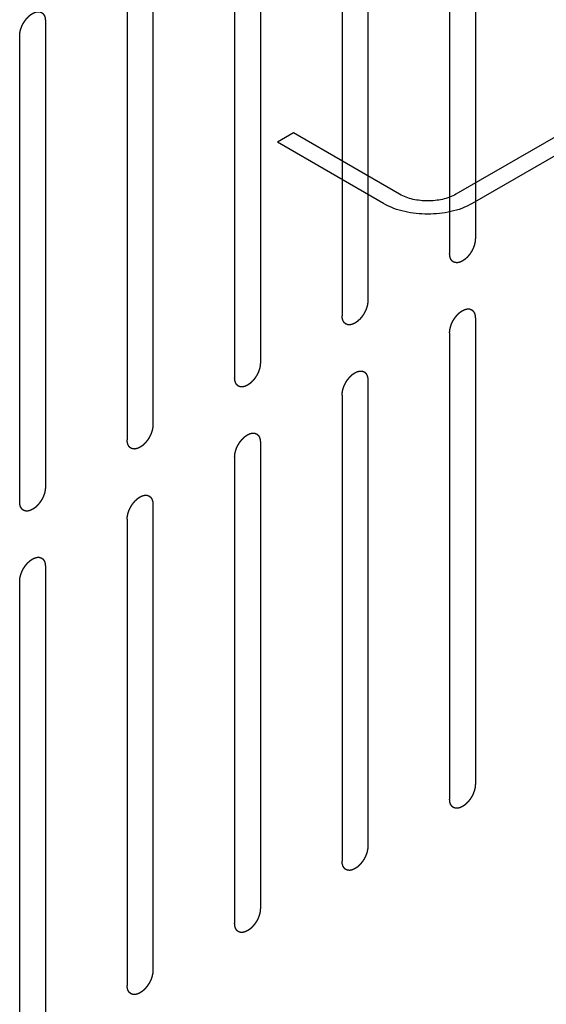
# Model space of a CAD drawing. Header units: inches. Extents: x 6 to 353, y 6 to 228.
# Tile 286 of 372: x 344.88 to 345.96, y 150.45 to 152.48. Entities that reach past the tile are written whole.
import ezdxf

# ---------------------------------------------------------------- set-up
doc = ezdxf.new("R2010")
doc.units = ezdxf.units.IN
doc.header["$LTSCALE"] = 19.946667
doc.header["$MEASUREMENT"] = 0
doc.linetypes.add('HIDDEN', pattern=[0.2, 0.1, -0.1])
doc.layers.add('08_ALL_COSMETICS', color=7, linetype='CONTINUOUS')
doc.layers.add('DEFAULT_2', color=7, linetype='HIDDEN')

msp = doc.modelspace()

# ---------------------------------------------------------------- linework, layer by layer
at = {"layer": '08_ALL_COSMETICS', "color": 7, "linetype": 'HIDDEN'}
for p, q in [((345.814, 152.9858), (345.814, 152.0264)), ((345.7609, 152.9552), (345.7609, 151.9958)), ((345.5926, 152.858), (345.5926, 151.8986)), ((345.5396, 152.8274), (345.5396, 151.868)), ((345.3713, 152.7302), (345.3713, 151.7708)), ((345.3183, 152.6996), (345.3183, 151.7402)), ((345.15, 152.6024), (345.15, 151.643)), ((345.097, 152.5718), (345.097, 151.6124)), ((344.9287, 152.4747), (344.9287, 151.5153)), ((344.8756, 152.444), (344.8756, 151.4846)), ((345.814, 151.8631), (345.814, 150.9037)), ((345.7609, 151.8325), (345.7609, 150.8731)), ((345.5926, 151.7353), (345.5926, 150.7759)), ((345.5396, 151.7047), (345.5396, 150.7453)), ((345.3713, 151.6075), (345.3713, 150.6481)), ((345.3183, 151.5769), (345.3183, 150.6175)), ((345.15, 151.4797), (345.15, 150.5204)), ((345.097, 151.4491), (345.097, 150.4897)), ((344.9287, 151.352), (344.9287, 150.3926)), ((344.8756, 151.3213), (344.8756, 150.362))]:
    msp.add_line(p, q, dxfattribs=at)
for points in [[(344.8756, 152.444), (344.8757, 152.4451), (344.8758, 152.4466), (344.876, 152.4485), (344.8761, 152.4495), (344.8761, 152.4503), (344.8763, 152.4511), (344.8766, 152.4522), (344.8769, 152.4536), (344.8772, 152.4549), (344.8775, 152.456), (344.8776, 152.4569), (344.8779, 152.4577), (344.8783, 152.4588), (344.8789, 152.4602), (344.8794, 152.4616), (344.8798, 152.4627), (344.88, 152.4635), (344.8805, 152.4644), (344.881, 152.4655), (344.8817, 152.4669), (344.8824, 152.4682), (344.883, 152.4693), (344.8834, 152.4702), (344.8839, 152.4709), (344.8846, 152.472), (344.8854, 152.4732), (344.8862, 152.4745), (344.8869, 152.4755), (344.8874, 152.4763), (344.888, 152.4769), (344.8887, 152.4779), (344.8897, 152.479), (344.8906, 152.4801), (344.8914, 152.481), (344.8919, 152.4818), (344.8926, 152.4823), (344.8934, 152.4831), (344.8944, 152.484), (344.8955, 152.485), (344.8963, 152.4857), (344.8969, 152.4864), (344.8976, 152.4868), (344.8984, 152.4874), (344.8995, 152.4881), (344.9006, 152.4889), (344.9014, 152.4894), (344.9018, 152.4897), (344.9022, 152.49), (344.9025, 152.4901), (344.9029, 152.4903), (344.9037, 152.4907), (344.9047, 152.4912), (344.9058, 152.4917), (344.9066, 152.492), (344.907, 152.4922), (344.9073, 152.4924), (344.9076, 152.4924), (344.908, 152.4925), (344.9087, 152.4927), (344.9098, 152.4929), (344.9108, 152.4932), (344.9115, 152.4933), (344.9119, 152.4934), (344.9123, 152.4935), (344.9125, 152.4935), (344.9129, 152.4935), (344.9136, 152.4934), (344.9145, 152.4934), (344.9155, 152.4934), (344.9162, 152.4933), (344.9165, 152.4933), (344.9168, 152.4933), (344.9171, 152.4932), (344.9174, 152.4931), (344.918, 152.4929), (344.9189, 152.4926), (344.9197, 152.4923), (344.9203, 152.492), (344.9206, 152.4919), (344.9209, 152.4918), (344.9211, 152.4916), (344.9214, 152.4914), (344.9219, 152.491), (344.9225, 152.4905), (344.9232, 152.4899), (344.9237, 152.4895), (344.924, 152.4893), (344.9242, 152.4891), (344.9243, 152.4889), (344.9245, 152.4885), (344.9249, 152.488), (344.9254, 152.4872), (344.9259, 152.4864), (344.9263, 152.4858), (344.9265, 152.4855), (344.9266, 152.4853), (344.9267, 152.4849), (344.9269, 152.4845), (344.9271, 152.4838), (344.9274, 152.4828), (344.9277, 152.4818), (344.9279, 152.4811), (344.928, 152.4807), (344.9282, 152.4804), (344.9282, 152.48), (344.9282, 152.4796), (344.9283, 152.4787), (344.9284, 152.4775), (344.9285, 152.4761), (344.9286, 152.4751), (344.9287, 152.4747)], [(345.814, 152.0264), (345.8139, 152.0253), (345.8137, 152.0238), (345.8136, 152.022), (345.8135, 152.0209), (345.8135, 152.0202), (345.8133, 152.0193), (345.813, 152.0182), (345.8127, 152.0169), (345.8124, 152.0155), (345.8121, 152.0144), (345.812, 152.0136), (345.8116, 152.0127), (345.8113, 152.0116), (345.8107, 152.0102), (345.8102, 152.0088), (345.8098, 152.0077), (345.8096, 152.0069), (345.8091, 152.0061), (345.8086, 152.0049), (345.8079, 152.0036), (345.8072, 152.0022), (345.8066, 152.0011), (345.8062, 152.0002), (345.8057, 151.9995), (345.805, 151.9985), (345.8042, 151.9972), (345.8034, 151.9959), (345.8027, 151.9949), (345.8022, 151.9941), (345.8016, 151.9935), (345.8009, 151.9926), (345.7999, 151.9914), (345.799, 151.9903), (345.7982, 151.9894), (345.7976, 151.9887), (345.797, 151.9881), (345.7962, 151.9873), (345.7952, 151.9864), (345.7941, 151.9854), (345.7933, 151.9847), (345.7927, 151.9841), (345.792, 151.9836), (345.7912, 151.983), (345.7901, 151.9823), (345.789, 151.9815), (345.7882, 151.981), (345.7878, 151.9807), (345.7874, 151.9804), (345.7871, 151.9803), (345.7867, 151.9801), (345.7859, 151.9798), (345.7849, 151.9793), (345.7838, 151.9788), (345.783, 151.9784), (345.7826, 151.9782), (345.7823, 151.978), (345.782, 151.978), (345.7816, 151.9779), (345.7809, 151.9777), (345.7798, 151.9775), (345.7788, 151.9773), (345.7781, 151.9771), (345.7777, 151.977), (345.7773, 151.9769), (345.7771, 151.977), (345.7767, 151.977), (345.776, 151.977), (345.7751, 151.977), (345.7741, 151.9771), (345.7734, 151.9771), (345.7731, 151.9771), (345.7728, 151.9771), (345.7725, 151.9772), (345.7722, 151.9773), (345.7716, 151.9775), (345.7707, 151.9778), (345.7699, 151.9782), (345.7693, 151.9784), (345.769, 151.9785), (345.7687, 151.9786), (345.7685, 151.9788), (345.7682, 151.979), (345.7677, 151.9794), (345.7671, 151.98), (345.7664, 151.9805), (345.7659, 151.9809), (345.7656, 151.9812), (345.7654, 151.9813), (345.7653, 151.9816), (345.7651, 151.9819), (345.7647, 151.9824), (345.7642, 151.9832), (345.7637, 151.9841), (345.7633, 151.9846), (345.7631, 151.9849), (345.7629, 151.9852), (345.7629, 151.9855), (345.7627, 151.9859), (345.7625, 151.9866), (345.7622, 151.9876), (345.7619, 151.9886), (345.7617, 151.9893), (345.7616, 151.9897), (345.7614, 151.99), (345.7614, 151.9904), (345.7614, 151.9909), (345.7613, 151.9917), (345.7612, 151.9929), (345.7611, 151.9943), (345.761, 151.9953), (345.7609, 151.9958)], [(345.5926, 151.8986), (345.5926, 151.8976), (345.5924, 151.896), (345.5923, 151.8942), (345.5922, 151.8931), (345.5922, 151.8924), (345.5919, 151.8915), (345.5917, 151.8904), (345.5914, 151.8891), (345.5911, 151.8877), (345.5908, 151.8866), (345.5907, 151.8858), (345.5903, 151.8849), (345.5899, 151.8838), (345.5894, 151.8824), (345.5889, 151.8811), (345.5885, 151.8799), (345.5882, 151.8791), (345.5878, 151.8783), (345.5872, 151.8772), (345.5865, 151.8758), (345.5858, 151.8744), (345.5853, 151.8733), (345.5849, 151.8725), (345.5844, 151.8717), (345.5837, 151.8707), (345.5829, 151.8694), (345.582, 151.8681), (345.5814, 151.8671), (345.5809, 151.8663), (345.5803, 151.8657), (345.5795, 151.8648), (345.5786, 151.8636), (345.5776, 151.8625), (345.5769, 151.8616), (345.5763, 151.8609), (345.5757, 151.8603), (345.5749, 151.8596), (345.5738, 151.8586), (345.5728, 151.8576), (345.572, 151.8569), (345.5714, 151.8563), (345.5707, 151.8559), (345.5698, 151.8552), (345.5687, 151.8545), (345.5677, 151.8537), (345.5669, 151.8532), (345.5664, 151.8529), (345.5661, 151.8527), (345.5658, 151.8525), (345.5654, 151.8523), (345.5646, 151.852), (345.5635, 151.8515), (345.5625, 151.851), (345.5617, 151.8506), (345.5613, 151.8504), (345.561, 151.8503), (345.5607, 151.8502), (345.5602, 151.8501), (345.5595, 151.85), (345.5585, 151.8497), (345.5575, 151.8495), (345.5567, 151.8493), (345.5563, 151.8492), (345.556, 151.8491), (345.5557, 151.8492), (345.5553, 151.8492), (345.5547, 151.8492), (345.5537, 151.8492), (345.5528, 151.8493), (345.5521, 151.8493), (345.5517, 151.8493), (345.5514, 151.8493), (345.5512, 151.8494), (345.5509, 151.8495), (345.5503, 151.8498), (345.5494, 151.8501), (345.5486, 151.8504), (345.548, 151.8506), (345.5476, 151.8507), (345.5474, 151.8508), (345.5472, 151.851), (345.5469, 151.8512), (345.5464, 151.8516), (345.5457, 151.8522), (345.545, 151.8527), (345.5446, 151.8531), (345.5443, 151.8534), (345.5441, 151.8535), (345.5439, 151.8538), (345.5437, 151.8541), (345.5434, 151.8547), (345.5429, 151.8555), (345.5424, 151.8563), (345.542, 151.8568), (345.5418, 151.8572), (345.5416, 151.8574), (345.5416, 151.8577), (345.5414, 151.8581), (345.5412, 151.8588), (345.5409, 151.8598), (345.5406, 151.8608), (345.5403, 151.8615), (345.5402, 151.8619), (345.5401, 151.8622), (345.5401, 151.8626), (345.54, 151.8631), (345.54, 151.8639), (345.5399, 151.8651), (345.5397, 151.8665), (345.5396, 151.8675), (345.5396, 151.868)], [(345.7609, 151.8325), (345.761, 151.8335), (345.7611, 151.8351), (345.7613, 151.8369), (345.7614, 151.8379), (345.7614, 151.8387), (345.7616, 151.8395), (345.7619, 151.8406), (345.7622, 151.842), (345.7625, 151.8434), (345.7628, 151.8445), (345.7629, 151.8453), (345.7632, 151.8461), (345.7636, 151.8472), (345.7641, 151.8486), (345.7646, 151.85), (345.7651, 151.8511), (345.7653, 151.852), (345.7658, 151.8528), (345.7663, 151.8539), (345.767, 151.8553), (345.7677, 151.8567), (345.7683, 151.8578), (345.7687, 151.8586), (345.7692, 151.8594), (345.7699, 151.8604), (345.7707, 151.8616), (345.7715, 151.8629), (345.7722, 151.8639), (345.7727, 151.8647), (345.7733, 151.8654), (345.774, 151.8663), (345.775, 151.8674), (345.7759, 151.8686), (345.7767, 151.8695), (345.7772, 151.8702), (345.7779, 151.8707), (345.7787, 151.8715), (345.7797, 151.8725), (345.7808, 151.8734), (345.7816, 151.8742), (345.7822, 151.8748), (345.7829, 151.8752), (345.7837, 151.8758), (345.7848, 151.8766), (345.7859, 151.8773), (345.7867, 151.8779), (345.7871, 151.8782), (345.7874, 151.8784), (345.7878, 151.8785), (345.7882, 151.8787), (345.7889, 151.8791), (345.79, 151.8796), (345.7911, 151.8801), (345.7918, 151.8804), (345.7923, 151.8806), (345.7926, 151.8808), (345.7929, 151.8808), (345.7933, 151.881), (345.794, 151.8811), (345.7951, 151.8814), (345.7961, 151.8816), (345.7968, 151.8818), (345.7972, 151.8818), (345.7976, 151.8819), (345.7978, 151.8819), (345.7982, 151.8819), (345.7989, 151.8819), (345.7998, 151.8818), (345.8008, 151.8818), (345.8015, 151.8818), (345.8018, 151.8818), (345.8021, 151.8818), (345.8024, 151.8817), (345.8027, 151.8815), (345.8033, 151.8813), (345.8042, 151.881), (345.805, 151.8807), (345.8056, 151.8805), (345.8059, 151.8803), (345.8062, 151.8803), (345.8064, 151.8801), (345.8067, 151.8799), (345.8072, 151.8795), (345.8078, 151.8789), (345.8085, 151.8783), (345.809, 151.8779), (345.8093, 151.8777), (345.8095, 151.8776), (345.8096, 151.8773), (345.8098, 151.877), (345.8102, 151.8764), (345.8107, 151.8756), (345.8112, 151.8748), (345.8116, 151.8742), (345.8118, 151.8739), (345.8119, 151.8737), (345.812, 151.8734), (345.8121, 151.873), (345.8124, 151.8723), (345.8127, 151.8713), (345.813, 151.8702), (345.8132, 151.8695), (345.8133, 151.8691), (345.8135, 151.8689), (345.8135, 151.8685), (345.8135, 151.868), (345.8136, 151.8672), (345.8137, 151.866), (345.8138, 151.8645), (345.8139, 151.8636), (345.814, 151.8631)], [(345.3713, 151.7708), (345.3712, 151.7698), (345.3711, 151.7682), (345.371, 151.7664), (345.3709, 151.7654), (345.3708, 151.7646), (345.3706, 151.7638), (345.3704, 151.7627), (345.3701, 151.7613), (345.3698, 151.7599), (345.3695, 151.7588), (345.3693, 151.758), (345.369, 151.7572), (345.3686, 151.7561), (345.3681, 151.7547), (345.3676, 151.7533), (345.3672, 151.7522), (345.3669, 151.7513), (345.3665, 151.7505), (345.3659, 151.7494), (345.3652, 151.748), (345.3645, 151.7466), (345.364, 151.7455), (345.3636, 151.7447), (345.363, 151.7439), (345.3624, 151.7429), (345.3615, 151.7416), (345.3607, 151.7404), (345.36, 151.7394), (345.3596, 151.7386), (345.359, 151.7379), (345.3582, 151.737), (345.3573, 151.7359), (345.3563, 151.7347), (345.3556, 151.7338), (345.355, 151.7331), (345.3544, 151.7326), (345.3535, 151.7318), (345.3525, 151.7308), (345.3515, 151.7299), (345.3507, 151.7291), (345.35, 151.7285), (345.3494, 151.7281), (345.3485, 151.7275), (345.3474, 151.7267), (345.3463, 151.726), (345.3456, 151.7254), (345.3451, 151.7251), (345.3448, 151.7249), (345.3445, 151.7248), (345.344, 151.7245), (345.3433, 151.7242), (345.3422, 151.7237), (345.3412, 151.7232), (345.3404, 151.7229), (345.34, 151.7227), (345.3396, 151.7225), (345.3393, 151.7224), (345.3389, 151.7223), (345.3382, 151.7222), (345.3372, 151.7219), (345.3361, 151.7217), (345.3354, 151.7215), (345.335, 151.7214), (345.3347, 151.7213), (345.3344, 151.7214), (345.334, 151.7214), (345.3334, 151.7214), (345.3324, 151.7215), (345.3315, 151.7215), (345.3308, 151.7215), (345.3304, 151.7215), (345.3301, 151.7215), (345.3299, 151.7216), (345.3295, 151.7218), (345.3289, 151.722), (345.3281, 151.7223), (345.3272, 151.7226), (345.3266, 151.7228), (345.3263, 151.723), (345.326, 151.723), (345.3258, 151.7232), (345.3256, 151.7234), (345.3251, 151.7238), (345.3244, 151.7244), (345.3237, 151.725), (345.3232, 151.7254), (345.323, 151.7256), (345.3227, 151.7257), (345.3226, 151.726), (345.3224, 151.7263), (345.3221, 151.7269), (345.3215, 151.7277), (345.321, 151.7285), (345.3207, 151.729), (345.3205, 151.7294), (345.3203, 151.7296), (345.3202, 151.7299), (345.3201, 151.7303), (345.3199, 151.731), (345.3196, 151.732), (345.3192, 151.733), (345.319, 151.7337), (345.3189, 151.7342), (345.3188, 151.7344), (345.3188, 151.7348), (345.3187, 151.7353), (345.3187, 151.7361), (345.3185, 151.7373), (345.3184, 151.7388), (345.3183, 151.7397), (345.3183, 151.7402)], [(345.5396, 151.7047), (345.5397, 151.7057), (345.5398, 151.7073), (345.54, 151.7091), (345.5401, 151.7101), (345.5401, 151.7109), (345.5403, 151.7118), (345.5405, 151.7128), (345.5409, 151.7142), (345.5412, 151.7156), (345.5414, 151.7167), (345.5416, 151.7175), (345.5419, 151.7183), (345.5423, 151.7195), (345.5428, 151.7208), (345.5433, 151.7222), (345.5437, 151.7234), (345.544, 151.7242), (345.5445, 151.725), (345.545, 151.7261), (345.5457, 151.7275), (345.5464, 151.7289), (345.547, 151.73), (345.5473, 151.7308), (345.5479, 151.7316), (345.5485, 151.7326), (345.5494, 151.7339), (345.5502, 151.7351), (345.5509, 151.7362), (345.5514, 151.7369), (345.5519, 151.7376), (345.5527, 151.7385), (345.5537, 151.7396), (345.5546, 151.7408), (345.5554, 151.7417), (345.5559, 151.7424), (345.5566, 151.7429), (345.5574, 151.7437), (345.5584, 151.7447), (345.5594, 151.7456), (345.5603, 151.7464), (345.5609, 151.747), (345.5615, 151.7474), (345.5624, 151.748), (345.5635, 151.7488), (345.5646, 151.7496), (345.5654, 151.7501), (345.5658, 151.7504), (345.5661, 151.7506), (345.5664, 151.7508), (345.5669, 151.751), (345.5676, 151.7513), (345.5687, 151.7518), (345.5698, 151.7523), (345.5705, 151.7527), (345.5709, 151.7528), (345.5713, 151.753), (345.5716, 151.7531), (345.572, 151.7532), (345.5727, 151.7533), (345.5737, 151.7536), (345.5748, 151.7538), (345.5755, 151.754), (345.5759, 151.7541), (345.5762, 151.7542), (345.5765, 151.7541), (345.5769, 151.7541), (345.5776, 151.7541), (345.5785, 151.7541), (345.5795, 151.754), (345.5801, 151.754), (345.5805, 151.754), (345.5808, 151.754), (345.581, 151.7539), (345.5814, 151.7538), (345.582, 151.7535), (345.5828, 151.7532), (345.5837, 151.7529), (345.5843, 151.7527), (345.5846, 151.7526), (345.5849, 151.7525), (345.5851, 151.7523), (345.5854, 151.7521), (345.5858, 151.7517), (345.5865, 151.7511), (345.5872, 151.7505), (345.5877, 151.7501), (345.5879, 151.7499), (345.5882, 151.7498), (345.5883, 151.7495), (345.5885, 151.7492), (345.5889, 151.7486), (345.5894, 151.7478), (345.5899, 151.747), (345.5902, 151.7465), (345.5904, 151.7461), (345.5906, 151.7459), (345.5907, 151.7456), (345.5908, 151.7452), (345.591, 151.7445), (345.5914, 151.7435), (345.5917, 151.7425), (345.5919, 151.7418), (345.592, 151.7414), (345.5921, 151.7411), (345.5921, 151.7407), (345.5922, 151.7402), (345.5923, 151.7394), (345.5924, 151.7382), (345.5925, 151.7367), (345.5926, 151.7358), (345.5926, 151.7353)], [(345.15, 151.643), (345.1499, 151.642), (345.1498, 151.6404), (345.1496, 151.6386), (345.1495, 151.6376), (345.1495, 151.6368), (345.1493, 151.636), (345.1491, 151.6349), (345.1487, 151.6335), (345.1484, 151.6321), (345.1482, 151.631), (345.148, 151.6302), (345.1477, 151.6294), (345.1473, 151.6283), (345.1468, 151.6269), (345.1463, 151.6255), (345.1459, 151.6244), (345.1456, 151.6235), (345.1451, 151.6227), (345.1446, 151.6216), (345.1439, 151.6202), (345.1432, 151.6188), (345.1426, 151.6177), (345.1422, 151.6169), (345.1417, 151.6162), (345.1411, 151.6151), (345.1402, 151.6139), (345.1394, 151.6126), (345.1387, 151.6116), (345.1382, 151.6108), (345.1377, 151.6101), (345.1369, 151.6092), (345.1359, 151.6081), (345.135, 151.6069), (345.1342, 151.606), (345.1337, 151.6053), (345.133, 151.6048), (345.1322, 151.604), (345.1312, 151.6031), (345.1302, 151.6021), (345.1293, 151.6013), (345.1287, 151.6007), (345.1281, 151.6003), (345.1272, 151.5997), (345.1261, 151.5989), (345.125, 151.5982), (345.1242, 151.5976), (345.1238, 151.5973), (345.1235, 151.5971), (345.1232, 151.597), (345.1227, 151.5968), (345.122, 151.5964), (345.1209, 151.5959), (345.1198, 151.5954), (345.1191, 151.5951), (345.1186, 151.5949), (345.1183, 151.5947), (345.118, 151.5947), (345.1176, 151.5946), (345.1169, 151.5944), (345.1158, 151.5942), (345.1148, 151.5939), (345.1141, 151.5938), (345.1137, 151.5937), (345.1134, 151.5936), (345.1131, 151.5936), (345.1127, 151.5936), (345.112, 151.5936), (345.1111, 151.5937), (345.1101, 151.5937), (345.1095, 151.5937), (345.1091, 151.5938), (345.1088, 151.5937), (345.1085, 151.5939), (345.1082, 151.594), (345.1076, 151.5942), (345.1068, 151.5945), (345.1059, 151.5948), (345.1053, 151.595), (345.105, 151.5952), (345.1047, 151.5952), (345.1045, 151.5954), (345.1042, 151.5957), (345.1038, 151.5961), (345.1031, 151.5966), (345.1024, 151.5972), (345.1019, 151.5976), (345.1016, 151.5978), (345.1014, 151.598), (345.1013, 151.5982), (345.1011, 151.5985), (345.1007, 151.5991), (345.1002, 151.5999), (345.0997, 151.6007), (345.0993, 151.6013), (345.0992, 151.6016), (345.099, 151.6018), (345.0989, 151.6021), (345.0988, 151.6025), (345.0986, 151.6032), (345.0982, 151.6043), (345.0979, 151.6053), (345.0977, 151.606), (345.0976, 151.6064), (345.0975, 151.6067), (345.0975, 151.607), (345.0974, 151.6075), (345.0973, 151.6084), (345.0972, 151.6095), (345.0971, 151.611), (345.097, 151.6119), (345.097, 151.6124)], [(345.3183, 151.5769), (345.3184, 151.5779), (345.3185, 151.5795), (345.3186, 151.5813), (345.3187, 151.5824), (345.3188, 151.5831), (345.319, 151.584), (345.3192, 151.5851), (345.3195, 151.5864), (345.3198, 151.5878), (345.3201, 151.5889), (345.3202, 151.5897), (345.3206, 151.5906), (345.321, 151.5917), (345.3215, 151.5931), (345.322, 151.5945), (345.3224, 151.5956), (345.3227, 151.5964), (345.3231, 151.5972), (345.3237, 151.5983), (345.3244, 151.5997), (345.3251, 151.6011), (345.3256, 151.6022), (345.326, 151.6031), (345.3266, 151.6038), (345.3272, 151.6048), (345.3281, 151.6061), (345.3289, 151.6074), (345.3296, 151.6084), (345.33, 151.6092), (345.3306, 151.6098), (345.3314, 151.6107), (345.3323, 151.6119), (345.3333, 151.613), (345.334, 151.6139), (345.3346, 151.6146), (345.3352, 151.6152), (345.336, 151.6159), (345.3371, 151.6169), (345.3381, 151.6179), (345.3389, 151.6186), (345.3395, 151.6192), (345.3402, 151.6196), (345.3411, 151.6203), (345.3422, 151.621), (345.3433, 151.6218), (345.344, 151.6223), (345.3445, 151.6226), (345.3448, 151.6229), (345.3451, 151.623), (345.3455, 151.6232), (345.3463, 151.6235), (345.3474, 151.624), (345.3484, 151.6245), (345.3492, 151.6249), (345.3496, 151.6251), (345.35, 151.6252), (345.3503, 151.6253), (345.3507, 151.6254), (345.3514, 151.6256), (345.3524, 151.6258), (345.3535, 151.626), (345.3542, 151.6262), (345.3546, 151.6263), (345.3549, 151.6264), (345.3552, 151.6263), (345.3556, 151.6263), (345.3562, 151.6263), (345.3572, 151.6263), (345.3581, 151.6262), (345.3588, 151.6262), (345.3592, 151.6262), (345.3595, 151.6262), (345.3597, 151.6261), (345.3601, 151.626), (345.3607, 151.6257), (345.3615, 151.6254), (345.3624, 151.6251), (345.363, 151.6249), (345.3633, 151.6248), (345.3636, 151.6247), (345.3637, 151.6245), (345.364, 151.6243), (345.3645, 151.6239), (345.3652, 151.6233), (345.3659, 151.6228), (345.3664, 151.6224), (345.3666, 151.6221), (345.3668, 151.622), (345.367, 151.6217), (345.3672, 151.6214), (345.3675, 151.6208), (345.3681, 151.62), (345.3686, 151.6192), (345.3689, 151.6187), (345.3691, 151.6184), (345.3693, 151.6181), (345.3694, 151.6178), (345.3695, 151.6174), (345.3697, 151.6167), (345.37, 151.6157), (345.3703, 151.6147), (345.3706, 151.614), (345.3707, 151.6136), (345.3708, 151.6133), (345.3708, 151.6129), (345.3709, 151.6124), (345.3709, 151.6116), (345.3711, 151.6104), (345.3712, 151.609), (345.3713, 151.608), (345.3713, 151.6075)], [(344.9287, 151.5153), (344.9286, 151.5142), (344.9285, 151.5127), (344.9283, 151.5108), (344.9282, 151.5098), (344.9282, 151.509), (344.928, 151.5082), (344.9277, 151.5071), (344.9274, 151.5057), (344.9271, 151.5044), (344.9268, 151.5033), (344.9267, 151.5024), (344.9264, 151.5016), (344.926, 151.5005), (344.9254, 151.4991), (344.925, 151.4977), (344.9245, 151.4966), (344.9243, 151.4958), (344.9238, 151.4949), (344.9233, 151.4938), (344.9226, 151.4924), (344.9219, 151.4911), (344.9213, 151.49), (344.9209, 151.4891), (344.9204, 151.4884), (344.9197, 151.4873), (344.9189, 151.4861), (344.9181, 151.4848), (344.9174, 151.4838), (344.9169, 151.483), (344.9163, 151.4824), (344.9156, 151.4814), (344.9146, 151.4803), (344.9137, 151.4792), (344.9129, 151.4783), (344.9124, 151.4775), (344.9117, 151.477), (344.9109, 151.4762), (344.9099, 151.4753), (344.9088, 151.4743), (344.908, 151.4736), (344.9074, 151.4729), (344.9067, 151.4725), (344.9059, 151.4719), (344.9048, 151.4712), (344.9037, 151.4704), (344.9029, 151.4699), (344.9025, 151.4696), (344.9021, 151.4693), (344.9018, 151.4692), (344.9014, 151.469), (344.9006, 151.4686), (344.8996, 151.4681), (344.8985, 151.4676), (344.8978, 151.4673), (344.8973, 151.4671), (344.897, 151.4669), (344.8967, 151.4669), (344.8963, 151.4668), (344.8956, 151.4666), (344.8945, 151.4664), (344.8935, 151.4661), (344.8928, 151.466), (344.8924, 151.4659), (344.892, 151.4658), (344.8918, 151.4658), (344.8914, 151.4658), (344.8907, 151.4659), (344.8898, 151.4659), (344.8888, 151.4659), (344.8881, 151.466), (344.8878, 151.466), (344.8875, 151.466), (344.8872, 151.4661), (344.8869, 151.4662), (344.8863, 151.4664), (344.8854, 151.4667), (344.8846, 151.467), (344.884, 151.4673), (344.8837, 151.4674), (344.8834, 151.4675), (344.8832, 151.4677), (344.8829, 151.4679), (344.8824, 151.4683), (344.8818, 151.4688), (344.8811, 151.4694), (344.8806, 151.4698), (344.8803, 151.47), (344.8801, 151.4702), (344.88, 151.4704), (344.8798, 151.4708), (344.8794, 151.4713), (344.8789, 151.4721), (344.8784, 151.4729), (344.878, 151.4735), (344.8778, 151.4738), (344.8777, 151.474), (344.8776, 151.4744), (344.8774, 151.4748), (344.8772, 151.4755), (344.8769, 151.4765), (344.8766, 151.4775), (344.8764, 151.4782), (344.8763, 151.4786), (344.8761, 151.4789), (344.8761, 151.4793), (344.8761, 151.4797), (344.876, 151.4806), (344.8759, 151.4818), (344.8758, 151.4832), (344.8757, 151.4842), (344.8756, 151.4846)], [(345.097, 151.4491), (345.097, 151.4502), (345.0972, 151.4517), (345.0973, 151.4535), (345.0974, 151.4546), (345.0974, 151.4554), (345.0977, 151.4562), (345.0979, 151.4573), (345.0982, 151.4587), (345.0985, 151.46), (345.0988, 151.4611), (345.0989, 151.4619), (345.0993, 151.4628), (345.0997, 151.4639), (345.1002, 151.4653), (345.1007, 151.4667), (345.1011, 151.4678), (345.1014, 151.4686), (345.1018, 151.4695), (345.1024, 151.4706), (345.1031, 151.4719), (345.1037, 151.4733), (345.1043, 151.4744), (345.1047, 151.4753), (345.1052, 151.476), (345.1059, 151.477), (345.1067, 151.4783), (345.1076, 151.4796), (345.1082, 151.4806), (345.1087, 151.4814), (345.1093, 151.482), (345.1101, 151.483), (345.111, 151.4841), (345.112, 151.4852), (345.1127, 151.4861), (345.1133, 151.4868), (345.1139, 151.4874), (345.1147, 151.4882), (345.1158, 151.4891), (345.1168, 151.4901), (345.1176, 151.4908), (345.1182, 151.4915), (345.1189, 151.4919), (345.1198, 151.4925), (345.1209, 151.4932), (345.1219, 151.494), (345.1227, 151.4945), (345.1231, 151.4948), (345.1235, 151.4951), (345.1238, 151.4952), (345.1242, 151.4954), (345.125, 151.4957), (345.1261, 151.4962), (345.1271, 151.4967), (345.1279, 151.4971), (345.1283, 151.4973), (345.1286, 151.4975), (345.1289, 151.4975), (345.1293, 151.4976), (345.1301, 151.4978), (345.1311, 151.498), (345.1321, 151.4982), (345.1329, 151.4984), (345.1333, 151.4985), (345.1336, 151.4986), (345.1339, 151.4986), (345.1342, 151.4986), (345.1349, 151.4985), (345.1359, 151.4985), (345.1368, 151.4985), (345.1375, 151.4984), (345.1379, 151.4984), (345.1382, 151.4984), (345.1384, 151.4983), (345.1387, 151.4982), (345.1393, 151.498), (345.1402, 151.4977), (345.141, 151.4973), (345.1416, 151.4971), (345.142, 151.497), (345.1422, 151.4969), (345.1424, 151.4967), (345.1427, 151.4965), (345.1432, 151.4961), (345.1439, 151.4956), (345.1445, 151.495), (345.145, 151.4946), (345.1453, 151.4944), (345.1455, 151.4942), (345.1457, 151.4939), (345.1459, 151.4936), (345.1462, 151.4931), (345.1467, 151.4923), (345.1472, 151.4915), (345.1476, 151.4909), (345.1478, 151.4906), (345.148, 151.4904), (345.148, 151.49), (345.1482, 151.4896), (345.1484, 151.4889), (345.1487, 151.4879), (345.149, 151.4869), (345.1492, 151.4862), (345.1494, 151.4858), (345.1495, 151.4855), (345.1495, 151.4851), (345.1495, 151.4847), (345.1496, 151.4838), (345.1497, 151.4826), (345.1499, 151.4812), (345.1499, 151.4802), (345.15, 151.4797)], [(344.8756, 151.3213), (344.8757, 151.3224), (344.8758, 151.3239), (344.876, 151.3258), (344.8761, 151.3268), (344.8761, 151.3276), (344.8763, 151.3284), (344.8766, 151.3295), (344.8769, 151.3309), (344.8772, 151.3322), (344.8775, 151.3333), (344.8776, 151.3342), (344.8779, 151.335), (344.8783, 151.3361), (344.8789, 151.3375), (344.8794, 151.3389), (344.8798, 151.34), (344.88, 151.3408), (344.8805, 151.3417), (344.881, 151.3428), (344.8817, 151.3442), (344.8824, 151.3455), (344.883, 151.3466), (344.8834, 151.3475), (344.8839, 151.3482), (344.8846, 151.3493), (344.8854, 151.3505), (344.8862, 151.3518), (344.8869, 151.3528), (344.8874, 151.3536), (344.888, 151.3543), (344.8887, 151.3552), (344.8897, 151.3563), (344.8906, 151.3575), (344.8914, 151.3583), (344.8919, 151.3591), (344.8926, 151.3596), (344.8934, 151.3604), (344.8944, 151.3613), (344.8955, 151.3623), (344.8963, 151.3631), (344.8969, 151.3637), (344.8976, 151.3641), (344.8984, 151.3647), (344.8995, 151.3655), (344.9006, 151.3662), (344.9014, 151.3667), (344.9018, 151.367), (344.9022, 151.3673), (344.9025, 151.3674), (344.9029, 151.3676), (344.9037, 151.368), (344.9047, 151.3685), (344.9058, 151.369), (344.9066, 151.3693), (344.907, 151.3695), (344.9073, 151.3697), (344.9076, 151.3697), (344.908, 151.3698), (344.9087, 151.37), (344.9098, 151.3702), (344.9108, 151.3705), (344.9115, 151.3706), (344.9119, 151.3707), (344.9123, 151.3708), (344.9125, 151.3708), (344.9129, 151.3708), (344.9136, 151.3707), (344.9145, 151.3707), (344.9155, 151.3707), (344.9162, 151.3707), (344.9165, 151.3706), (344.9168, 151.3707), (344.9171, 151.3705), (344.9174, 151.3704), (344.918, 151.3702), (344.9189, 151.3699), (344.9197, 151.3696), (344.9203, 151.3694), (344.9206, 151.3692), (344.9209, 151.3692), (344.9211, 151.369), (344.9214, 151.3687), (344.9219, 151.3683), (344.9225, 151.3678), (344.9232, 151.3672), (344.9237, 151.3668), (344.924, 151.3666), (344.9242, 151.3664), (344.9243, 151.3662), (344.9245, 151.3658), (344.9249, 151.3653), (344.9254, 151.3645), (344.9259, 151.3637), (344.9263, 151.3631), (344.9265, 151.3628), (344.9266, 151.3626), (344.9267, 151.3622), (344.9269, 151.3619), (344.9271, 151.3611), (344.9274, 151.3601), (344.9277, 151.3591), (344.9279, 151.3584), (344.928, 151.358), (344.9282, 151.3577), (344.9282, 151.3573), (344.9282, 151.3569), (344.9283, 151.356), (344.9284, 151.3548), (344.9285, 151.3534), (344.9286, 151.3524), (344.9287, 151.352)], [(345.814, 150.9037), (345.8139, 150.9027), (345.8137, 150.9011), (345.8136, 150.8993), (345.8135, 150.8982), (345.8135, 150.8975), (345.8133, 150.8966), (345.813, 150.8955), (345.8127, 150.8942), (345.8124, 150.8928), (345.8121, 150.8917), (345.812, 150.8909), (345.8116, 150.89), (345.8113, 150.8889), (345.8107, 150.8875), (345.8102, 150.8861), (345.8098, 150.885), (345.8096, 150.8842), (345.8091, 150.8834), (345.8086, 150.8823), (345.8079, 150.8809), (345.8072, 150.8795), (345.8066, 150.8784), (345.8062, 150.8775), (345.8057, 150.8768), (345.805, 150.8758), (345.8042, 150.8745), (345.8034, 150.8732), (345.8027, 150.8722), (345.8022, 150.8714), (345.8016, 150.8708), (345.8009, 150.8699), (345.7999, 150.8687), (345.799, 150.8676), (345.7982, 150.8667), (345.7976, 150.866), (345.797, 150.8654), (345.7962, 150.8647), (345.7952, 150.8637), (345.7941, 150.8627), (345.7933, 150.862), (345.7927, 150.8614), (345.792, 150.861), (345.7912, 150.8603), (345.7901, 150.8596), (345.789, 150.8588), (345.7882, 150.8583), (345.7878, 150.858), (345.7874, 150.8577), (345.7871, 150.8576), (345.7867, 150.8574), (345.7859, 150.8571), (345.7849, 150.8566), (345.7838, 150.8561), (345.783, 150.8557), (345.7826, 150.8555), (345.7823, 150.8554), (345.782, 150.8553), (345.7816, 150.8552), (345.7809, 150.855), (345.7798, 150.8548), (345.7788, 150.8546), (345.7781, 150.8544), (345.7777, 150.8543), (345.7773, 150.8542), (345.7771, 150.8543), (345.7767, 150.8543), (345.776, 150.8543), (345.7751, 150.8543), (345.7741, 150.8544), (345.7734, 150.8544), (345.7731, 150.8544), (345.7728, 150.8544), (345.7725, 150.8545), (345.7722, 150.8546), (345.7716, 150.8548), (345.7707, 150.8552), (345.7699, 150.8555), (345.7693, 150.8557), (345.769, 150.8558), (345.7687, 150.8559), (345.7685, 150.8561), (345.7682, 150.8563), (345.7677, 150.8567), (345.7671, 150.8573), (345.7664, 150.8578), (345.7659, 150.8582), (345.7656, 150.8585), (345.7654, 150.8586), (345.7653, 150.8589), (345.7651, 150.8592), (345.7647, 150.8598), (345.7642, 150.8606), (345.7637, 150.8614), (345.7633, 150.8619), (345.7631, 150.8622), (345.7629, 150.8625), (345.7629, 150.8628), (345.7627, 150.8632), (345.7625, 150.8639), (345.7622, 150.8649), (345.7619, 150.8659), (345.7617, 150.8666), (345.7616, 150.867), (345.7614, 150.8673), (345.7614, 150.8677), (345.7614, 150.8682), (345.7613, 150.869), (345.7612, 150.8702), (345.7611, 150.8716), (345.761, 150.8726), (345.7609, 150.8731)], [(345.5926, 150.7759), (345.5926, 150.7749), (345.5924, 150.7733), (345.5923, 150.7715), (345.5922, 150.7705), (345.5922, 150.7697), (345.5919, 150.7688), (345.5917, 150.7678), (345.5914, 150.7664), (345.5911, 150.765), (345.5908, 150.7639), (345.5907, 150.7631), (345.5903, 150.7623), (345.5899, 150.7611), (345.5894, 150.7598), (345.5889, 150.7584), (345.5885, 150.7572), (345.5882, 150.7564), (345.5878, 150.7556), (345.5872, 150.7545), (345.5865, 150.7531), (345.5858, 150.7517), (345.5853, 150.7506), (345.5849, 150.7498), (345.5844, 150.749), (345.5837, 150.748), (345.5829, 150.7467), (345.582, 150.7455), (345.5814, 150.7444), (345.5809, 150.7437), (345.5803, 150.743), (345.5795, 150.7421), (345.5786, 150.741), (345.5776, 150.7398), (345.5769, 150.7389), (345.5763, 150.7382), (345.5757, 150.7377), (345.5749, 150.7369), (345.5738, 150.7359), (345.5728, 150.735), (345.572, 150.7342), (345.5714, 150.7336), (345.5707, 150.7332), (345.5698, 150.7326), (345.5687, 150.7318), (345.5677, 150.731), (345.5669, 150.7305), (345.5664, 150.7302), (345.5661, 150.73), (345.5658, 150.7298), (345.5654, 150.7296), (345.5646, 150.7293), (345.5635, 150.7288), (345.5625, 150.7283), (345.5617, 150.7279), (345.5613, 150.7278), (345.561, 150.7276), (345.5607, 150.7275), (345.5602, 150.7274), (345.5595, 150.7273), (345.5585, 150.727), (345.5575, 150.7268), (345.5567, 150.7266), (345.5563, 150.7265), (345.556, 150.7264), (345.5557, 150.7265), (345.5553, 150.7265), (345.5547, 150.7265), (345.5537, 150.7265), (345.5528, 150.7266), (345.5521, 150.7266), (345.5517, 150.7266), (345.5514, 150.7266), (345.5512, 150.7267), (345.5509, 150.7268), (345.5503, 150.7271), (345.5494, 150.7274), (345.5486, 150.7277), (345.548, 150.7279), (345.5476, 150.728), (345.5474, 150.7281), (345.5472, 150.7283), (345.5469, 150.7285), (345.5464, 150.7289), (345.5457, 150.7295), (345.545, 150.7301), (345.5446, 150.7304), (345.5443, 150.7307), (345.5441, 150.7308), (345.5439, 150.7311), (345.5437, 150.7314), (345.5434, 150.732), (345.5429, 150.7328), (345.5424, 150.7336), (345.542, 150.7341), (345.5418, 150.7345), (345.5416, 150.7347), (345.5416, 150.735), (345.5414, 150.7354), (345.5412, 150.7361), (345.5409, 150.7371), (345.5406, 150.7381), (345.5403, 150.7388), (345.5402, 150.7392), (345.5401, 150.7395), (345.5401, 150.7399), (345.54, 150.7404), (345.54, 150.7412), (345.5399, 150.7424), (345.5397, 150.7439), (345.5396, 150.7448), (345.5396, 150.7453)], [(345.3713, 150.6481), (345.3712, 150.6471), (345.3711, 150.6455), (345.371, 150.6437), (345.3709, 150.6427), (345.3708, 150.6419), (345.3706, 150.6411), (345.3704, 150.64), (345.3701, 150.6386), (345.3698, 150.6372), (345.3695, 150.6361), (345.3693, 150.6353), (345.369, 150.6345), (345.3686, 150.6334), (345.3681, 150.632), (345.3676, 150.6306), (345.3672, 150.6295), (345.3669, 150.6286), (345.3665, 150.6278), (345.3659, 150.6267), (345.3652, 150.6253), (345.3645, 150.6239), (345.364, 150.6228), (345.3636, 150.622), (345.363, 150.6212), (345.3624, 150.6202), (345.3615, 150.6189), (345.3607, 150.6177), (345.36, 150.6167), (345.3596, 150.6159), (345.359, 150.6152), (345.3582, 150.6143), (345.3573, 150.6132), (345.3563, 150.612), (345.3556, 150.6111), (345.355, 150.6104), (345.3544, 150.6099), (345.3535, 150.6091), (345.3525, 150.6081), (345.3515, 150.6072), (345.3507, 150.6064), (345.35, 150.6058), (345.3494, 150.6054), (345.3485, 150.6048), (345.3474, 150.604), (345.3463, 150.6033), (345.3456, 150.6027), (345.3451, 150.6024), (345.3448, 150.6022), (345.3445, 150.6021), (345.344, 150.6019), (345.3433, 150.6015), (345.3422, 150.601), (345.3412, 150.6005), (345.3404, 150.6002), (345.34, 150.6), (345.3396, 150.5998), (345.3393, 150.5998), (345.3389, 150.5996), (345.3382, 150.5995), (345.3372, 150.5992), (345.3361, 150.599), (345.3354, 150.5988), (345.335, 150.5988), (345.3347, 150.5987), (345.3344, 150.5987), (345.334, 150.5987), (345.3334, 150.5987), (345.3324, 150.5988), (345.3315, 150.5988), (345.3308, 150.5988), (345.3304, 150.5988), (345.3301, 150.5988), (345.3299, 150.5989), (345.3295, 150.5991), (345.3289, 150.5993), (345.3281, 150.5996), (345.3272, 150.5999), (345.3266, 150.6001), (345.3263, 150.6003), (345.326, 150.6003), (345.3258, 150.6005), (345.3256, 150.6007), (345.3251, 150.6011), (345.3244, 150.6017), (345.3237, 150.6023), (345.3232, 150.6027), (345.323, 150.6029), (345.3227, 150.603), (345.3226, 150.6033), (345.3224, 150.6036), (345.3221, 150.6042), (345.3215, 150.605), (345.321, 150.6058), (345.3207, 150.6064), (345.3205, 150.6067), (345.3203, 150.6069), (345.3202, 150.6072), (345.3201, 150.6076), (345.3199, 150.6083), (345.3196, 150.6093), (345.3192, 150.6104), (345.319, 150.6111), (345.3189, 150.6115), (345.3188, 150.6117), (345.3188, 150.6121), (345.3187, 150.6126), (345.3187, 150.6134), (345.3185, 150.6146), (345.3184, 150.6161), (345.3183, 150.617), (345.3183, 150.6175)], [(345.15, 150.5204), (345.1499, 150.5193), (345.1498, 150.5178), (345.1496, 150.5159), (345.1495, 150.5149), (345.1495, 150.5141), (345.1493, 150.5133), (345.1491, 150.5122), (345.1487, 150.5108), (345.1484, 150.5095), (345.1482, 150.5084), (345.148, 150.5075), (345.1477, 150.5067), (345.1473, 150.5056), (345.1468, 150.5042), (345.1463, 150.5028), (345.1459, 150.5017), (345.1456, 150.5008), (345.1451, 150.5), (345.1446, 150.4989), (345.1439, 150.4975), (345.1432, 150.4961), (345.1426, 150.4951), (345.1422, 150.4942), (345.1417, 150.4935), (345.1411, 150.4924), (345.1402, 150.4912), (345.1394, 150.4899), (345.1387, 150.4889), (345.1382, 150.4881), (345.1377, 150.4874), (345.1369, 150.4865), (345.1359, 150.4854), (345.135, 150.4842), (345.1342, 150.4833), (345.1337, 150.4826), (345.133, 150.4821), (345.1322, 150.4813), (345.1312, 150.4804), (345.1302, 150.4794), (345.1293, 150.4786), (345.1287, 150.478), (345.1281, 150.4776), (345.1272, 150.477), (345.1261, 150.4762), (345.125, 150.4755), (345.1242, 150.475), (345.1238, 150.4747), (345.1235, 150.4744), (345.1232, 150.4743), (345.1227, 150.4741), (345.122, 150.4737), (345.1209, 150.4732), (345.1198, 150.4727), (345.1191, 150.4724), (345.1186, 150.4722), (345.1183, 150.472), (345.118, 150.472), (345.1176, 150.4719), (345.1169, 150.4717), (345.1158, 150.4715), (345.1148, 150.4712), (345.1141, 150.4711), (345.1137, 150.471), (345.1134, 150.4709), (345.1131, 150.4709), (345.1127, 150.4709), (345.112, 150.471), (345.1111, 150.471), (345.1101, 150.471), (345.1095, 150.471), (345.1091, 150.4711), (345.1088, 150.471), (345.1085, 150.4712), (345.1082, 150.4713), (345.1076, 150.4715), (345.1068, 150.4718), (345.1059, 150.4721), (345.1053, 150.4723), (345.105, 150.4725), (345.1047, 150.4725), (345.1045, 150.4727), (345.1042, 150.473), (345.1038, 150.4734), (345.1031, 150.4739), (345.1024, 150.4745), (345.1019, 150.4749), (345.1016, 150.4751), (345.1014, 150.4753), (345.1013, 150.4755), (345.1011, 150.4758), (345.1007, 150.4764), (345.1002, 150.4772), (345.0997, 150.478), (345.0993, 150.4786), (345.0992, 150.4789), (345.099, 150.4791), (345.0989, 150.4795), (345.0988, 150.4798), (345.0986, 150.4806), (345.0982, 150.4816), (345.0979, 150.4826), (345.0977, 150.4833), (345.0976, 150.4837), (345.0975, 150.484), (345.0975, 150.4843), (345.0974, 150.4848), (345.0973, 150.4857), (345.0972, 150.4869), (345.0971, 150.4883), (345.097, 150.4893), (345.097, 150.4897)]]:
    msp.add_open_spline(points, degree=3, knots=[0, 0, 0, 0, 0.03125, 0.046875, 0.054688, 0.0625, 0.070312, 0.078125, 0.09375, 0.109375, 0.117188, 0.125, 0.132812, 0.140625, 0.15625, 0.171875, 0.179688, 0.1875, 0.195312, 0.203125, 0.21875, 0.234375, 0.242188, 0.25, 0.257812, 0.265625, 0.28125, 0.296875, 0.304688, 0.3125, 0.320312, 0.328125, 0.34375, 0.359375, 0.367188, 0.375, 0.382812, 0.390625, 0.40625, 0.421875, 0.429688, 0.4375, 0.445312, 0.453125, 0.46875, 0.484375, 0.492188, 0.496094, 0.5, 0.503906, 0.507812, 0.515625, 0.53125, 0.546875, 0.554688, 0.558594, 0.5625, 0.566406, 0.570312, 0.578125, 0.59375, 0.609375, 0.617188, 0.621094, 0.625, 0.628906, 0.632812, 0.640625, 0.65625, 0.671875, 0.679688, 0.683594, 0.6875, 0.691406, 0.695312, 0.703125, 0.71875, 0.734375, 0.742188, 0.746094, 0.75, 0.753906, 0.757812, 0.765625, 0.78125, 0.796875, 0.804688, 0.808594, 0.8125, 0.816406, 0.820312, 0.828125, 0.84375, 0.859375, 0.867188, 0.871094, 0.875, 0.878906, 0.882812, 0.890625, 0.90625, 0.921875, 0.929688, 0.933594, 0.9375, 0.941406, 0.945312, 0.953125, 0.96875, 0.984375, 1, 1, 1, 1], dxfattribs=at)
at = {"layer": 'DEFAULT_2', "color": 7, "linetype": 'HIDDEN'}
for p, q in [((346.228, 152.3801), (345.774, 152.118)), ((346.2612, 152.3609), (345.8072, 152.0988)), ((345.4395, 152.2442), (345.4063, 152.225)), ((345.658, 152.118), (345.4395, 152.2442)), ((345.6248, 152.0988), (345.4063, 152.225))]:
    msp.add_line(p, q, dxfattribs=at)
for points in [[(345.774, 152.118), (345.7568, 152.1081), (345.716, 152.1002), (345.6752, 152.1081), (345.658, 152.118)], [(345.8072, 152.0988), (345.7802, 152.0832), (345.716, 152.0708), (345.6519, 152.0832), (345.6248, 152.0988)]]:
    msp.add_open_spline(points, degree=3, knots=[0, 0, 0, 0, 0.499999, 1, 1, 1, 1], dxfattribs=at)

doc.saveas('drawing.dxf')
